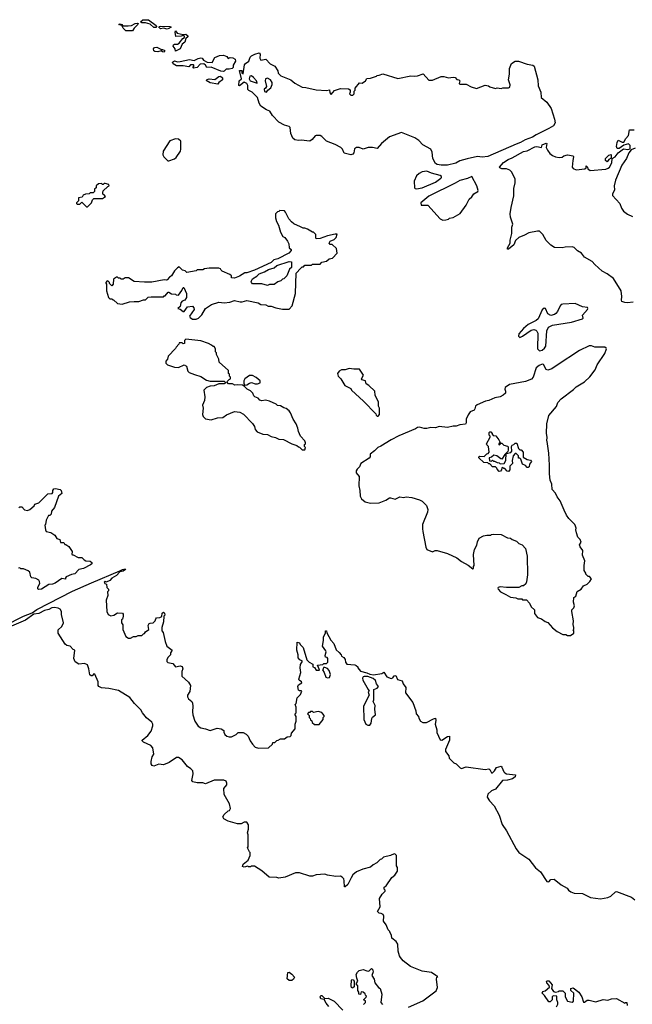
# Model space of a CAD drawing. Extents: x 2086813 to 2278017, y 548126 to 753336.
# Tile 385 of 461: x 2226553 to 2233084, y 648987 to 659486. Entities that reach past the tile are written whole.
import ezdxf

# ---------------------------------------------------------------- set-up
doc = ezdxf.new("R2010")
doc.units = 0

msp = doc.modelspace()

# ---------------------------------------------------------------- linework, layer by layer
at = {"layer": '0CON10XD'}
for points in [[(2228005, 659404), (2227985, 659404), (2227945, 659439), (2227895, 659453), (2227855, 659451), (2227843, 659465), (2227865, 659484), (2227925, 659486), (2228007, 659425), (2228013, 659415), (2228005, 659404)], [(2227755, 659368), (2227685, 659369), (2227658, 659395), (2227643, 659423), (2227610, 659435), (2227625, 659442), (2227642, 659435), (2227652, 659422), (2227709, 659421), (2227746, 659424), (2227785, 659446), (2227810, 659450), (2227817, 659445), (2227814, 659435), (2227773, 659397), (2227755, 659368)], [(2228125, 659386), (2228085, 659396), (2228055, 659389), (2228037, 659405), (2228042, 659415), (2228055, 659418), (2228154, 659414), (2228167, 659405), (2228145, 659392), (2228125, 659386)], [(2228215, 659150), (2228212, 659175), (2228188, 659205), (2228192, 659218), (2228203, 659227), (2228235, 659227), (2228254, 659236), (2228294, 659286), (2228310, 659295), (2228312, 659305), (2228305, 659320), (2228275, 659309), (2228218, 659308), (2228210, 659355), (2228215, 659368), (2228231, 659341), (2228295, 659328), (2228325, 659331), (2228347, 659315), (2228347, 659305), (2228326, 659284), (2228315, 659248), (2228287, 659225), (2228263, 659175), (2228215, 659150)], [(2228095, 659141), (2228075, 659142), (2228063, 659153), (2228025, 659142), (2227995, 659146), (2227983, 659155), (2227979, 659175), (2227989, 659191), (2228015, 659194), (2228065, 659168), (2228075, 659170), (2228095, 659162), (2228100, 659155), (2228095, 659141)], [(2228725, 658934), (2228697, 658937), (2228595, 658979), (2228550, 658975), (2228535, 659002), (2228515, 659016), (2228477, 659013), (2228445, 658978), (2228405, 658970), (2228400, 658975), (2228412, 658995), (2228406, 659006), (2228375, 659006), (2228355, 658983), (2228296, 658996), (2228225, 658994), (2228191, 659015), (2228181, 659035), (2228205, 659048), (2228235, 659038), (2228265, 659040), (2228365, 659060), (2228415, 659050), (2228455, 659074), (2228485, 659078), (2228498, 659075), (2228514, 659054), (2228552, 659032), (2228605, 659028), (2228635, 659082), (2228682, 659105), (2228725, 659109), (2228760, 659095), (2228775, 659072), (2228798, 659082), (2228825, 659080), (2228850, 659065), (2228854, 659045), (2228829, 659001), (2228828, 658975), (2228820, 658965), (2228788, 658958), (2228755, 658960), (2228735, 658937), (2228725, 658934)], [(2231115, 657935), (2231045, 657935), (2231005, 657942), (2230985, 657952), (2230958, 658005), (2230951, 658075), (2230935, 658104), (2230853, 658153), (2230807, 658197), (2230767, 658225), (2230625, 658284), (2230495, 658237), (2230412, 658165), (2230365, 658112), (2230315, 658123), (2230267, 658123), (2230215, 658106), (2230172, 658122), (2230145, 658125), (2230122, 658108), (2230114, 658065), (2230105, 658054), (2230085, 658046), (2230013, 658063), (2229994, 658105), (2229978, 658125), (2229916, 658156), (2229825, 658190), (2229775, 658240), (2229755, 658251), (2229715, 658253), (2229702, 658248), (2229671, 658209), (2229645, 658191), (2229555, 658201), (2229525, 658199), (2229485, 658204), (2229465, 658222), (2229444, 658274), (2229438, 658335), (2229425, 658348), (2229375, 658361), (2229317, 658395), (2229250, 658465), (2229221, 658511), (2229185, 658526), (2229124, 658565), (2229107, 658595), (2229088, 658658), (2229033, 658713), (2228995, 658731), (2228985, 658742), (2228984, 658785), (2228975, 658807), (2228945, 658820), (2228895, 658780), (2228890, 658785), (2228893, 658835), (2228919, 658855), (2228898, 658945), (2228920, 658945), (2228922, 658915), (2228935, 658910), (2228951, 659005), (2228960, 659020), (2228998, 659045), (2229010, 659085), (2229025, 659100), (2229061, 659119), (2229105, 659132), (2229118, 659118), (2229113, 659075), (2229124, 659054), (2229177, 659067), (2229224, 659014), (2229275, 658992), (2229305, 658940), (2229310, 658915), (2229338, 658888), (2229444, 658846), (2229488, 658808), (2229565, 658766), (2229605, 658764), (2229715, 658737), (2229825, 658732), (2229857, 658737), (2229860, 658705), (2229875, 658690), (2229908, 658732), (2229975, 658752), (2230059, 658749), (2230077, 658737), (2230078, 658715), (2230070, 658695), (2230085, 658680), (2230105, 658680), (2230120, 658695), (2230120, 658725), (2230130, 658735), (2230130, 658755), (2230175, 658812), (2230205, 658810), (2230240, 658835), (2230255, 658858), (2230295, 658862), (2230356, 658884), (2230365, 658892), (2230386, 658894), (2230425, 658908), (2230585, 658860), (2230725, 658888), (2230765, 658883), (2230795, 658888), (2230855, 658908), (2230915, 658840), (2230955, 658842), (2231045, 658882), (2231075, 658882), (2231125, 658868), (2231175, 658872), (2231195, 658870), (2231215, 658850), (2231236, 658846), (2231247, 658835), (2231240, 658805), (2231245, 658800), (2231315, 658798), (2231365, 658772), (2231425, 658752), (2231515, 658788), (2231552, 658782), (2231565, 658770), (2231625, 658752), (2231645, 658758), (2231685, 658752), (2231705, 658760), (2231765, 658758), (2231780, 658765), (2231782, 658792), (2231764, 658845), (2231776, 658906), (2231774, 658965), (2231795, 659018), (2231835, 659043), (2231870, 659045), (2231965, 659011), (2232025, 659000), (2232039, 658989), (2232076, 658845), (2232081, 658781), (2232110, 658715), (2232112, 658655), (2232175, 658608), (2232218, 658538), (2232256, 658425), (2232262, 658385), (2232244, 658355), (2232196, 658325), (2232060, 658260), (2232022, 658235), (2231944, 658206), (2231892, 658175), (2231848, 658158), (2231545, 658026), (2231485, 658021), (2231435, 658026), (2231325, 658004), (2231245, 657980), (2231202, 657958), (2231115, 657935)], [(2228665, 658798), (2228585, 658813), (2228543, 658837), (2228552, 658848), (2228575, 658854), (2228635, 658850), (2228675, 658880), (2228695, 658883), (2228714, 658865), (2228717, 658845), (2228677, 658815), (2228665, 658798)], [(2229085, 658810), (2229077, 658835), (2229045, 658870), (2229025, 658888), (2229007, 658883), (2228999, 658855), (2229010, 658835), (2229085, 658810)], [(2229185, 658712), (2229198, 658735), (2229231, 658759), (2229244, 658796), (2229244, 658815), (2229226, 658846), (2229195, 658864), (2229174, 658856), (2229172, 658835), (2229184, 658775), (2229174, 658756), (2229158, 658745), (2229165, 658720), (2229185, 658712)], [(2233034, 656466), (2233005, 656470), (2232973, 656483), (2232968, 656495), (2232974, 656535), (2232965, 656595), (2232883, 656725), (2232815, 656775), (2232763, 656803), (2232684, 656875), (2232655, 656909), (2232575, 656953), (2232542, 656995), (2232501, 657021), (2232465, 657057), (2232445, 657063), (2232368, 657062), (2232335, 657053), (2232255, 657058), (2232215, 657082), (2232165, 657131), (2232130, 657195), (2232095, 657230), (2232075, 657232), (2231980, 657215), (2231935, 657188), (2231876, 657164), (2231840, 657130), (2231821, 657085), (2231765, 657040), (2231755, 657040), (2231754, 657055), (2231781, 657105), (2231782, 657135), (2231799, 657205), (2231801, 657275), (2231810, 657305), (2231785, 657380), (2231784, 657415), (2231792, 657485), (2231823, 657607), (2231821, 657685), (2231835, 657745), (2231837, 657785), (2231799, 657859), (2231780, 657880), (2231745, 657895), (2231693, 657895), (2231671, 657905), (2231669, 657915), (2231712, 657965), (2231761, 657995), (2231805, 658013), (2231925, 658079), (2231965, 658089), (2232045, 658130), (2232067, 658135), (2232117, 658123), (2232125, 658151), (2232165, 658171), (2232174, 658165), (2232166, 658125), (2232179, 658095), (2232205, 658060), (2232235, 658039), (2232265, 658023), (2232305, 658018), (2232335, 658021), (2232356, 658034), (2232395, 658044), (2232455, 658036), (2232459, 658025), (2232449, 657985), (2232444, 657915), (2232455, 657898), (2232485, 657885), (2232580, 657895), (2232592, 657905), (2232592, 657928), (2232607, 657915), (2232612, 657895), (2232635, 657878), (2232803, 657893), (2232828, 657902), (2232842, 657915), (2232865, 657961), (2232870, 658005), (2232901, 658025), (2232932, 658068), (2232992, 658108), (2233038, 658102), (2233060, 658110), (2233060, 658145), (2233045, 658161), (2232995, 658148), (2232945, 658114), (2232922, 658112), (2232917, 658135), (2232924, 658176), (2232935, 658200), (2232975, 658180), (2232995, 658180), (2233015, 658220), (2233045, 658250), (2233055, 658310), (2233105, 658310)], [(2228145, 657980), (2228205, 658002), (2228220, 658015), (2228267, 658083), (2228272, 658105), (2228272, 658192), (2228245, 658212), (2228214, 658216), (2228154, 658196), (2228082, 658085), (2228080, 658045), (2228090, 658025), (2228132, 657982), (2228145, 657980)], [(2233115, 658116), (2233072, 658098), (2233049, 658065), (2233024, 658005), (2232974, 657935), (2232905, 657775), (2232890, 657715), (2232893, 657673), (2232874, 657626), (2232875, 657610), (2232950, 657525), (2232970, 657475), (2232992, 657445), (2233032, 657412), (2233086, 657386)], [(2232815, 657970), (2232800, 657985), (2232800, 658005), (2232835, 658040), (2232858, 658048), (2232860, 658010), (2232833, 657997), (2232815, 657970)], [(2230785, 657684), (2230844, 657695), (2230985, 657755), (2231042, 657795), (2231052, 657805), (2231051, 657815), (2231035, 657826), (2230945, 657850), (2230895, 657870), (2230845, 657863), (2230812, 657845), (2230785, 657820), (2230760, 657765), (2230763, 657693), (2230770, 657685), (2230785, 657684)], [(2231065, 657350), (2231095, 657352), (2231125, 657360), (2231135, 657370), (2231175, 657378), (2231249, 657421), (2231315, 657508), (2231345, 657573), (2231374, 657596), (2231395, 657630), (2231439, 657655), (2231441, 657665), (2231427, 657715), (2231375, 657814), (2231327, 657793), (2231245, 657772), (2231197, 657743), (2230915, 657606), (2230830, 657535), (2230835, 657510), (2230905, 657510), (2231035, 657362), (2231065, 657350)], [(2227265, 657490), (2227275, 657492), (2227320, 657535), (2227330, 657565), (2227342, 657578), (2227435, 657580), (2227468, 657602), (2227455, 657620), (2227440, 657625), (2227438, 657645), (2227445, 657660), (2227492, 657708), (2227506, 657714), (2227505, 657728), (2227465, 657740), (2227455, 657740), (2227445, 657730), (2227435, 657730), (2227425, 657740), (2227393, 657737), (2227370, 657715), (2227370, 657695), (2227352, 657678), (2227350, 657655), (2227335, 657640), (2227305, 657640), (2227295, 657630), (2227254, 657626), (2227230, 657615), (2227218, 657592), (2227182, 657588), (2227180, 657555), (2227160, 657535), (2227160, 657525), (2227165, 657520), (2227195, 657520), (2227215, 657540), (2227265, 657490)], [(2228435, 656292), (2228460, 656305), (2228495, 656340), (2228535, 656408), (2228599, 656451), (2228675, 656473), (2228735, 656467), (2228795, 656473), (2228845, 656492), (2228905, 656478), (2228925, 656478), (2228975, 656492), (2229097, 656467), (2229125, 656450), (2229177, 656447), (2229203, 656433), (2229235, 656430), (2229285, 656412), (2229355, 656400), (2229425, 656400), (2229458, 656435), (2229493, 656567), (2229500, 656785), (2229552, 656838), (2229565, 656850), (2229578, 656852), (2229595, 656870), (2229665, 656870), (2229675, 656880), (2229755, 656880), (2229775, 656900), (2229825, 656910), (2229853, 656937), (2229887, 656943), (2229938, 656995), (2229930, 657045), (2229885, 657090), (2229865, 657090), (2229852, 657105), (2229864, 657126), (2229906, 657144), (2229928, 657165), (2229938, 657198), (2229915, 657200), (2229835, 657181), (2229755, 657153), (2229715, 657150), (2229710, 657155), (2229710, 657195), (2229685, 657220), (2229675, 657220), (2229622, 657252), (2229595, 657262), (2229575, 657262), (2229547, 657277), (2229475, 657310), (2229451, 657331), (2229423, 657363), (2229388, 657435), (2229375, 657448), (2229325, 657450), (2229315, 657440), (2229302, 657438), (2229280, 657415), (2229280, 657375), (2229292, 657335), (2229312, 657295), (2229335, 657220), (2229360, 657175), (2229380, 657165), (2229410, 657125), (2229422, 657095), (2229428, 657055), (2229447, 657037), (2229447, 657025), (2229422, 656998), (2229305, 656936), (2229262, 656925), (2229233, 656897), (2229055, 656816), (2228975, 656788), (2228954, 656786), (2228895, 656750), (2228845, 656731), (2228813, 656733), (2228810, 656755), (2228795, 656770), (2228713, 656803), (2228700, 656815), (2228695, 656830), (2228675, 656838), (2228575, 656838), (2228525, 656830), (2228505, 656820), (2228445, 656818), (2228435, 656810), (2228335, 656790), (2228317, 656807), (2228290, 656815), (2228255, 656850), (2228235, 656840), (2228205, 656810), (2228172, 656755), (2228151, 656739), (2228125, 656712), (2228115, 656710), (2228095, 656712), (2227963, 656687), (2227885, 656687), (2227773, 656693), (2227712, 656732), (2227678, 656732), (2227655, 656720), (2227635, 656720), (2227625, 656730), (2227605, 656730), (2227595, 656740), (2227585, 656740), (2227552, 656718), (2227550, 656665), (2227535, 656650), (2227512, 656672), (2227510, 656685), (2227498, 656698), (2227485, 656700), (2227470, 656685), (2227470, 656675), (2227480, 656665), (2227480, 656595), (2227500, 656525), (2227515, 656510), (2227535, 656510), (2227545, 656500), (2227555, 656500), (2227595, 656460), (2227645, 656452), (2227724, 656476), (2227775, 656482), (2227825, 656480), (2227875, 656498), (2227895, 656498), (2227924, 656526), (2227955, 656532), (2228085, 656530), (2228095, 656540), (2228105, 656540), (2228135, 656580), (2228145, 656580), (2228173, 656563), (2228215, 656560), (2228223, 656553), (2228245, 656550), (2228281, 656599), (2228295, 656630), (2228305, 656630), (2228330, 656565), (2228333, 656525), (2228315, 656497), (2228284, 656486), (2228272, 656468), (2228263, 656427), (2228240, 656405), (2228265, 656399), (2228295, 656374), (2228306, 656374), (2228344, 656426), (2228395, 656432), (2228410, 656415), (2228413, 656395), (2228362, 656325), (2228371, 656311), (2228395, 656292), (2228435, 656292)], [(2229195, 656652), (2229135, 656668), (2229035, 656670), (2229023, 656683), (2229022, 656695), (2229037, 656723), (2229080, 656750), (2229106, 656775), (2229165, 656799), (2229205, 656822), (2229265, 656841), (2229295, 656866), (2229425, 656907), (2229450, 656905), (2229450, 656845), (2229430, 656825), (2229400, 656755), (2229368, 656722), (2229355, 656720), (2229337, 656703), (2229305, 656690), (2229265, 656662), (2229218, 656662), (2229195, 656652)], [(2232095, 655956), (2232125, 655964), (2232150, 655985), (2232164, 656006), (2232175, 656167), (2232192, 656208), (2232235, 656228), (2232435, 656262), (2232554, 656295), (2232560, 656305), (2232553, 656335), (2232607, 656395), (2232611, 656405), (2232606, 656416), (2232555, 656424), (2232475, 656460), (2232345, 656453), (2232325, 656448), (2232314, 656436), (2232287, 656375), (2232270, 656355), (2232255, 656343), (2232215, 656333), (2232185, 656349), (2232159, 656405), (2232145, 656411), (2232125, 656394), (2232080, 656295), (2232061, 656279), (2231976, 656235), (2231924, 656195), (2231874, 656135), (2231872, 656112), (2231885, 656097), (2231915, 656112), (2232005, 656175), (2232035, 656181), (2232055, 656176), (2232068, 656165), (2232076, 656145), (2232074, 655975), (2232095, 655956)], [(2233095, 656474), (2233034, 656466)], [(2229595, 654900), (2229600, 654925), (2229590, 654935), (2229590, 654955), (2229600, 654965), (2229600, 654975), (2229593, 654995), (2229548, 655045), (2229524, 655094), (2229519, 655129), (2229500, 655175), (2229470, 655225), (2229442, 655295), (2229426, 655316), (2229395, 655340), (2229368, 655348), (2229335, 655370), (2229303, 655373), (2229287, 655387), (2229215, 655420), (2229175, 655428), (2229135, 655422), (2229115, 655430), (2229095, 655450), (2229060, 655465), (2229050, 655475), (2229040, 655505), (2229015, 655530), (2228980, 655545), (2228945, 655580), (2228928, 655588), (2228875, 655592), (2228848, 655588), (2228823, 655603), (2228780, 655605), (2228760, 655625), (2228785, 655650), (2228800, 655655), (2228800, 655675), (2228790, 655685), (2228790, 655705), (2228780, 655715), (2228780, 655745), (2228680, 655835), (2228677, 655867), (2228650, 655915), (2228650, 655935), (2228640, 655945), (2228640, 655975), (2228625, 656000), (2228615, 656000), (2228600, 656015), (2228565, 656032), (2228485, 656062), (2228325, 656078), (2228312, 656065), (2228310, 656035), (2228295, 656030), (2228285, 656040), (2228255, 656040), (2228250, 656025), (2228220, 655995), (2228215, 655980), (2228135, 655900), (2228130, 655865), (2228110, 655845), (2228110, 655825), (2228130, 655805), (2228205, 655782), (2228245, 655778), (2228306, 655806), (2228331, 655791), (2228345, 655740), (2228360, 655725), (2228418, 655702), (2228485, 655680), (2228545, 655642), (2228585, 655632), (2228735, 655630), (2228750, 655615), (2228735, 655602), (2228678, 655602), (2228625, 655582), (2228583, 655577), (2228545, 655563), (2228518, 655535), (2228528, 655465), (2228522, 655425), (2228502, 655375), (2228508, 655345), (2228502, 655275), (2228510, 655255), (2228535, 655230), (2228595, 655218), (2228661, 655239), (2228720, 655245), (2228759, 655271), (2228845, 655308), (2228902, 655302), (2228939, 655279), (2229035, 655180), (2229055, 655150), (2229062, 655115), (2229085, 655093), (2229145, 655068), (2229195, 655062), (2229235, 655042), (2229282, 655032), (2229315, 655013), (2229365, 655008), (2229455, 654962), (2229507, 654947), (2229525, 654930), (2229538, 654928), (2229565, 654900), (2229595, 654900)], [(2232425, 652920), (2232460, 652945), (2232460, 652965), (2232450, 652975), (2232460, 652985), (2232462, 653005), (2232453, 653037), (2232458, 653075), (2232438, 653175), (2232440, 653195), (2232460, 653215), (2232468, 653235), (2232458, 653275), (2232462, 653325), (2232482, 653338), (2232495, 653390), (2232540, 653415), (2232565, 653450), (2232605, 653468), (2232632, 653495), (2232648, 653525), (2232628, 653548), (2232615, 653550), (2232590, 653575), (2232590, 653585), (2232573, 653613), (2232570, 653665), (2232578, 653715), (2232552, 653775), (2232558, 653825), (2232528, 653865), (2232520, 653885), (2232540, 653915), (2232530, 653945), (2232505, 653970), (2232488, 654015), (2232482, 654045), (2232487, 654065), (2232480, 654085), (2232470, 654105), (2232408, 654168), (2232384, 654204), (2232357, 654255), (2232317, 654355), (2232285, 654398), (2232266, 654436), (2232230, 654475), (2232228, 654535), (2232209, 654575), (2232200, 654645), (2232203, 654735), (2232196, 654864), (2232177, 654987), (2232172, 654995), (2232178, 655035), (2232170, 655075), (2232172, 655175), (2232195, 655267), (2232275, 655360), (2232290, 655405), (2232325, 655444), (2232458, 655542), (2232485, 655571), (2232575, 655625), (2232633, 655677), (2232687, 655753), (2232709, 655805), (2232793, 655925), (2232809, 655975), (2232807, 655985), (2232790, 655995), (2232686, 655996), (2232650, 656010), (2232625, 656007), (2232523, 655957), (2232285, 655803), (2232225, 655763), (2232185, 655748), (2232165, 655755), (2232139, 655809), (2232125, 655812), (2232090, 655800), (2232060, 655775), (2232029, 655675), (2232008, 655652), (2231945, 655628), (2231774, 655596), (2231728, 655565), (2231724, 655545), (2231733, 655525), (2231731, 655505), (2231707, 655483), (2231674, 655466), (2231620, 655455), (2231555, 655427), (2231521, 655419), (2231431, 655379), (2231412, 655365), (2231407, 655335), (2231398, 655322), (2231357, 655303), (2231336, 655274), (2231314, 655226), (2231313, 655187), (2231305, 655172), (2231244, 655166), (2231205, 655152), (2231175, 655152), (2231113, 655137), (2231025, 655147), (2230985, 655133), (2230935, 655138), (2230895, 655127), (2230865, 655127), (2230815, 655142), (2230795, 655139), (2230772, 655125), (2230595, 655048), (2230512, 655005), (2230405, 654937), (2230372, 654925), (2230335, 654888), (2230290, 654855), (2230290, 654825), (2230279, 654811), (2230192, 654755), (2230175, 654720), (2230150, 654695), (2230140, 654675), (2230140, 654655), (2230172, 654615), (2230168, 654515), (2230180, 654465), (2230182, 654405), (2230197, 654377), (2230236, 654346), (2230295, 654330), (2230386, 654334), (2230458, 654362), (2230495, 654386), (2230508, 654388), (2230555, 654373), (2230605, 654398), (2230645, 654390), (2230675, 654398), (2230735, 654392), (2230815, 654368), (2230843, 654353), (2230892, 654305), (2230903, 654265), (2230900, 654235), (2230847, 654105), (2230846, 654056), (2230853, 654027), (2230882, 653862), (2230895, 653838), (2230955, 653812), (2230983, 653827), (2231003, 653827), (2231115, 653793), (2231215, 653747), (2231265, 653708), (2231335, 653670), (2231385, 653632), (2231390, 653635), (2231390, 653655), (2231400, 653665), (2231392, 653785), (2231403, 653837), (2231427, 653883), (2231433, 653917), (2231453, 653957), (2231498, 653982), (2231535, 653990), (2231575, 653990), (2231583, 653997), (2231605, 654000), (2231685, 653998), (2231755, 653962), (2231787, 653957), (2231803, 653943), (2231850, 653925), (2231875, 653902), (2231910, 653885), (2231947, 653847), (2231963, 653765), (2231967, 653565), (2231958, 653492), (2231948, 653472), (2231925, 653450), (2231905, 653450), (2231875, 653432), (2231745, 653430), (2231675, 653438), (2231655, 653430), (2231650, 653425), (2231653, 653413), (2231680, 653385), (2231735, 653358), (2231785, 653330), (2231842, 653322), (2231865, 653310), (2231905, 653310), (2231915, 653300), (2231955, 653300), (2231990, 653265), (2232007, 653227), (2232040, 653195), (2232040, 653155), (2232075, 653112), (2232117, 653097), (2232155, 653070), (2232185, 653058), (2232232, 653002), (2232285, 652962), (2232345, 652932), (2232375, 652932), (2232395, 652920), (2232425, 652920)], [(2228955, 655590), (2228975, 655592), (2229005, 655612), (2229024, 655616), (2229064, 655604), (2229087, 655603), (2229117, 655613), (2229117, 655635), (2229075, 655672), (2229035, 655692), (2229005, 655692), (2228954, 655656), (2228944, 655636), (2228942, 655602), (2228955, 655590)], [(2230375, 655260), (2230390, 655275), (2230390, 655345), (2230380, 655365), (2230377, 655407), (2230343, 655483), (2230338, 655525), (2230276, 655586), (2230248, 655605), (2230240, 655635), (2230200, 655645), (2230198, 655655), (2230220, 655695), (2230175, 655760), (2230115, 655759), (2230065, 655768), (2230025, 655751), (2229985, 655752), (2229961, 655739), (2229943, 655715), (2229950, 655685), (2229976, 655656), (2230020, 655585), (2230082, 655555), (2230092, 655535), (2230219, 655419), (2230350, 655285), (2230355, 655270), (2230365, 655260), (2230375, 655260)], [(2231765, 654670), (2231752, 654672), (2231725, 654700), (2231715, 654700), (2231705, 654710), (2231692, 654708), (2231690, 654685), (2231678, 654672), (2231665, 654670), (2231642, 654692), (2231640, 654705), (2231625, 654720), (2231595, 654720), (2231565, 654750), (2231555, 654750), (2231545, 654760), (2231500, 654765), (2231450, 654815), (2231450, 654825), (2231458, 654832), (2231505, 654830), (2231532, 654858), (2231548, 654862), (2231560, 654875), (2231550, 654935), (2231532, 654952), (2231530, 654965), (2231570, 655035), (2231570, 655045), (2231560, 655055), (2231560, 655085), (2231565, 655090), (2231575, 655090), (2231590, 655075), (2231590, 655065), (2231602, 655052), (2231628, 655048), (2231662, 655005), (2231680, 654970), (2231665, 654970), (2231660, 654965), (2231662, 654952), (2231678, 654962), (2231680, 654970), (2231695, 654970), (2231715, 654950), (2231755, 654940), (2231762, 654932), (2231762, 654895), (2231758, 654882), (2231725, 654850), (2231695, 654800), (2231682, 654802), (2231640, 654835), (2231608, 654842), (2231585, 654820), (2231560, 654815), (2231562, 654782), (2231585, 654780), (2231595, 654790), (2231605, 654780), (2231615, 654780), (2231643, 654763), (2231665, 654760), (2231675, 654750), (2231718, 654752), (2231736, 654784), (2231740, 654860), (2231788, 654872), (2231800, 654885), (2231798, 654935), (2231805, 654950), (2231820, 654955), (2231835, 654970), (2231855, 654970), (2231872, 654912), (2231885, 654900), (2231898, 654898), (2231920, 654875), (2231922, 654822), (2231965, 654797), (2231998, 654788), (2232010, 654775), (2231990, 654745), (2231985, 654720), (2231975, 654710), (2231965, 654710), (2231945, 654732), (2231915, 654748), (2231895, 654800), (2231885, 654810), (2231872, 654812), (2231870, 654835), (2231845, 654860), (2231835, 654860), (2231813, 654837), (2231804, 654784), (2231807, 654753), (2231780, 654725), (2231780, 654685), (2231765, 654670)], [(2226545, 654280), (2226555, 654290), (2226575, 654290), (2226605, 654260), (2226635, 654253), (2226660, 654265), (2226706, 654304), (2226715, 654320), (2226758, 654335), (2226855, 654430), (2226900, 654435), (2226907, 654443), (2226907, 654465), (2226916, 654484), (2226935, 654486), (2226986, 654476), (2226996, 654466), (2227002, 654435), (2226966, 654404), (2226926, 654284), (2226894, 654246), (2226888, 654212), (2226875, 654200), (2226862, 654198), (2226835, 654150), (2226830, 654105), (2226820, 654095), (2226828, 654045), (2226835, 654030), (2226885, 654018), (2226929, 653989), (2226950, 653955), (2226982, 653945), (2226990, 653910), (2227025, 653910), (2227035, 653890), (2227045, 653890), (2227079, 653869), (2227112, 653815), (2227110, 653785), (2227115, 653780), (2227125, 653780), (2227175, 653752), (2227215, 653750), (2227240, 653725), (2227260, 653715), (2227305, 653712), (2227321, 653699), (2227321, 653685), (2227308, 653672), (2227235, 653634), (2227185, 653622), (2227141, 653579), (2227105, 653570), (2227050, 653545), (2227041, 653535), (2227040, 653520), (2227004, 653526), (2226932, 653478), (2226902, 653468), (2226865, 653464), (2226785, 653415), (2226755, 653409)], [(2226192, 652925), (2226595, 653127), (2226687, 653163), (2226735, 653197), (2227115, 653393), (2227319, 653481), (2227622, 653608), (2227650, 653625), (2227679, 653629), (2227682, 653625), (2227657, 653605), (2227621, 653599), (2227585, 653561), (2227535, 653530), (2227514, 653506), (2227475, 653490), (2227465, 653497), (2227455, 653490), (2227460, 653475), (2227478, 653468), (2227482, 653432), (2227500, 653415), (2227500, 653395), (2227490, 653385), (2227492, 653345), (2227476, 653295), (2227483, 653177), (2227498, 653145), (2227525, 653128), (2227558, 653135), (2227595, 653160), (2227649, 653159), (2227656, 653146), (2227657, 653125), (2227648, 653095), (2227638, 653085), (2227638, 653055), (2227652, 653032), (2227652, 652985), (2227685, 652910), (2227715, 652890), (2227735, 652890), (2227765, 652910), (2227795, 652910), (2227815, 652920), (2227855, 652920), (2227873, 652937), (2227885, 652940), (2227895, 652960), (2227930, 652985), (2227922, 653025), (2227934, 653046), (2227945, 653052), (2227976, 653054), (2227998, 653075), (2228003, 653097), (2228013, 653107), (2228049, 653111), (2228069, 653121), (2228073, 653157), (2228085, 653170), (2228097, 653157), (2228100, 653135), (2228090, 653125), (2228088, 653065), (2228068, 653005), (2228068, 652968), (2228082, 652952), (2228103, 652855), (2228122, 652805), (2228178, 652765), (2228162, 652735), (2228160, 652715), (2228135, 652690), (2228122, 652665), (2228123, 652643), (2228133, 652633), (2228185, 652620), (2228214, 652584), (2228265, 652596), (2228285, 652590), (2228292, 652565), (2228282, 652535), (2228282, 652485), (2228353, 652423), (2228373, 652385), (2228366, 652324), (2228342, 652285), (2228343, 652265), (2228352, 652245), (2228390, 652215), (2228397, 652197), (2228400, 652165), (2228394, 652105), (2228400, 652075), (2228422, 652005), (2228455, 651954), (2228485, 651936), (2228536, 651926), (2228585, 651908), (2228657, 651933), (2228700, 651925), (2228728, 651905), (2228728, 651888), (2228740, 651865), (2228760, 651845), (2228785, 651838), (2228812, 651838), (2228860, 651865), (2228884, 651886), (2228936, 651886), (2228969, 651869), (2228990, 651845), (2229010, 651795), (2229035, 651760), (2229065, 651730), (2229098, 651718), (2229207, 651723), (2229248, 651762), (2229252, 651778), (2229275, 651780), (2229295, 651800), (2229310, 651805)], [(2226755, 653409), (2226746, 653416), (2226748, 653435), (2226767, 653475), (2226766, 653496), (2226759, 653509), (2226725, 653528), (2226684, 653534), (2226672, 653545), (2226660, 653595), (2226645, 653610), (2226595, 653630), (2226565, 653630), (2226555, 653640), (2226542, 653638)], [(2230700, 648955), (2230850, 649025), (2230995, 649130), (2231008, 649165), (2230998, 649255), (2231000, 649275), (2231010, 649285), (2230990, 649295), (2230945, 649326), (2230845, 649339), (2230721, 649391), (2230642, 649452), (2230612, 649485), (2230604, 649504), (2230590, 649555), (2230585, 649630), (2230566, 649656), (2230522, 649692), (2230518, 649725), (2230500, 649755), (2230500, 649765), (2230482, 649782), (2230460, 649835), (2230432, 649875), (2230436, 649926), (2230430, 649945), (2230407, 649957), (2230385, 649958), (2230368, 649975), (2230398, 650025), (2230388, 650115), (2230417, 650163), (2230448, 650195), (2230450, 650205), (2230440, 650215), (2230440, 650235), (2230459, 650251), (2230522, 650338), (2230552, 650365), (2230580, 650405), (2230580, 650445), (2230570, 650465), (2230570, 650575), (2230558, 650588), (2230545, 650590), (2230507, 650573), (2230433, 650557), (2230410, 650535), (2230395, 650530), (2230360, 650495), (2230320, 650475), (2230295, 650450), (2230213, 650427), (2230145, 650398), (2230105, 650367), (2230088, 650335), (2230051, 650265), (2230025, 650240), (2230015, 650240), (2230014, 650304), (2230008, 650325), (2229993, 650343), (2229975, 650352), (2229925, 650350), (2229835, 650363), (2229805, 650373), (2229715, 650368), (2229675, 650352), (2229645, 650352), (2229535, 650388), (2229495, 650388), (2229385, 650342), (2229315, 650332), (2229295, 650340), (2229213, 650343), (2229135, 650410), (2229055, 650460), (2229025, 650460), (2229015, 650452), (2228993, 650453), (2228985, 650460), (2228945, 650450), (2228928, 650455), (2228935, 650480), (2228990, 650525), (2229010, 650575), (2229010, 650605), (2229002, 650612), (2228982, 650655), (2228988, 650665), (2228988, 650795), (2228982, 650815), (2228992, 650855), (2228992, 650902), (2228975, 650930), (2228945, 650928), (2228915, 650912), (2228875, 650912), (2228775, 650940), (2228728, 650965), (2228720, 650985), (2228735, 651010), (2228775, 651050), (2228790, 651055), (2228802, 651075), (2228790, 651125), (2228734, 651224), (2228731, 651289), (2228761, 651329), (2228763, 651345), (2228753, 651365), (2228728, 651378), (2228625, 651376), (2228535, 651337), (2228505, 651347), (2228447, 651347), (2228398, 651358), (2228388, 651375), (2228403, 651445), (2228400, 651475), (2228379, 651499), (2228342, 651522), (2228287, 651595), (2228245, 651619), (2228225, 651617), (2228146, 651564), (2228085, 651541), (2228036, 651546), (2227985, 651527), (2227965, 651532), (2227955, 651550), (2227954, 651576), (2227967, 651625), (2227982, 651655), (2227972, 651722), (2227950, 651745), (2227874, 651784), (2227860, 651795), (2227858, 651805), (2227918, 651852), (2227955, 651898), (2227973, 651955), (2227972, 651975), (2227962, 651995), (2227905, 652042), (2227862, 652095), (2227845, 652128), (2227778, 652195), (2227728, 652258), (2227605, 652333), (2227505, 652356), (2227425, 652363), (2227398, 652375), (2227390, 652385), (2227390, 652425), (2227356, 652506), (2227345, 652510), (2227325, 652490), (2227315, 652490), (2227302, 652502), (2227292, 652565), (2227275, 652607), (2227245, 652620), (2227184, 652614), (2227145, 652640), (2227130, 652675), (2227140, 652765), (2227125, 652770), (2227090, 652805), (2227055, 652812), (2227037, 652827), (2226962, 652945), (2226965, 652980), (2227002, 653015), (2227020, 653055), (2226998, 653145), (2226998, 653175), (2226985, 653200), (2226965, 653212), (2226925, 653218), (2226895, 653214), (2226864, 653196), (2226817, 653185), (2226756, 653154), (2226704, 653146), (2226616, 653084), (2226442, 653008)], [(2229310, 651805), (2229335, 651818), (2229375, 651818), (2229405, 651840), (2229437, 651843), (2229447, 651853), (2229452, 651878), (2229490, 651925), (2229490, 651975), (2229500, 652005), (2229500, 652055), (2229490, 652075), (2229490, 652085), (2229500, 652095), (2229500, 652155), (2229490, 652185), (2229500, 652195), (2229510, 652255), (2229548, 652292), (2229560, 652325), (2229555, 652330), (2229535, 652328), (2229525, 652338), (2229518, 652375), (2229525, 652393), (2229560, 652415), (2229556, 652426), (2229533, 652443), (2229529, 652455), (2229550, 652525), (2229544, 652576), (2229548, 652612), (2229570, 652645), (2229539, 652659), (2229523, 652683), (2229522, 652715), (2229508, 652765), (2229512, 652848), (2229535, 652840), (2229542, 652822), (2229575, 652790), (2229615, 652660), (2229640, 652635), (2229680, 652615), (2229680, 652585), (2229698, 652578), (2229715, 652550), (2229745, 652550), (2229750, 652555), (2229730, 652605), (2229785, 652610), (2229795, 652620), (2229825, 652622), (2229838, 652635), (2229838, 652675), (2229830, 652685), (2229815, 652690), (2229809, 652705), (2229820, 652745), (2229817, 652755), (2229780, 652805), (2229792, 652865), (2229793, 652905), (2229812, 652945), (2229815, 652970), (2229825, 652970), (2229828, 652948), (2229869, 652869), (2229902, 652835), (2229927, 652767), (2229959, 652739), (2229980, 652715), (2229985, 652700), (2230008, 652685), (2230022, 652665), (2230028, 652635), (2230042, 652615), (2230125, 652608), (2230141, 652601), (2230160, 652585), (2230160, 652575), (2230185, 652538), (2230255, 652522), (2230285, 652508), (2230325, 652502), (2230415, 652513), (2230435, 652530), (2230469, 652479), (2230515, 652461), (2230532, 652468), (2230545, 652490), (2230565, 652492), (2230580, 652450), (2230632, 652435), (2230640, 652405), (2230670, 652365), (2230668, 652308), (2230743, 652205), (2230777, 652115), (2230780, 652085), (2230806, 652056), (2230808, 652038), (2230828, 652005), (2230851, 651991), (2230889, 651991), (2230965, 652031), (2230987, 652037), (2230991, 652015), (2230984, 651975), (2231002, 651915), (2231000, 651885), (2231037, 651807), (2231055, 651802), (2231115, 651843), (2231137, 651847), (2231137, 651803), (2231093, 651703), (2231093, 651683), (2231130, 651635), (2231132, 651612), (2231181, 651561), (2231205, 651550), (2231248, 651508), (2231265, 651502), (2231315, 651518), (2231515, 651490), (2231555, 651497), (2231565, 651490), (2231585, 651456), (2231595, 651456), (2231616, 651475), (2231635, 651512), (2231685, 651528), (2231695, 651517), (2231714, 651465), (2231725, 651454), (2231745, 651446), (2231840, 651435), (2231835, 651412), (2231807, 651393), (2231753, 651377), (2231700, 651375), (2231625, 651282), (2231585, 651262), (2231545, 651228), (2231537, 651197), (2231563, 651155), (2231612, 651105), (2231664, 651004), (2231697, 650905), (2231745, 650838), (2231847, 650645), (2231876, 650606), (2231983, 650533), (2232053, 650443), (2232105, 650398), (2232173, 650295), (2232195, 650292), (2232215, 650318), (2232252, 650322), (2232325, 650260), (2232390, 650225), (2232404, 650204), (2232430, 650185), (2232465, 650173), (2232555, 650169), (2232640, 650125), (2232745, 650112), (2232825, 650126), (2232855, 650141), (2232905, 650186), (2232915, 650189), (2233075, 650130), (2233112, 650102)], [(2229835, 652468), (2229855, 652473), (2229866, 652505), (2229853, 652545), (2229835, 652568), (2229805, 652580), (2229792, 652578), (2229790, 652565), (2229780, 652555), (2229800, 652525), (2229818, 652475), (2229835, 652468)], [(2230265, 651962), (2230285, 651963), (2230302, 651985), (2230308, 652035), (2230315, 652050), (2230348, 652075), (2230338, 652135), (2230342, 652172), (2230320, 652215), (2230328, 652235), (2230330, 652345), (2230365, 652358), (2230377, 652375), (2230358, 652405), (2230345, 652440), (2230321, 652461), (2230265, 652482), (2230227, 652483), (2230215, 652480), (2230208, 652465), (2230212, 652445), (2230270, 652345), (2230278, 652325), (2230270, 652315), (2230278, 652285), (2230220, 652165), (2230222, 652025), (2230245, 651973), (2230265, 651962)], [(2229745, 651970), (2229790, 652025), (2229790, 652045), (2229800, 652055), (2229800, 652065), (2229786, 652086), (2229775, 652098), (2229735, 652110), (2229685, 652100), (2229675, 652110), (2229655, 652110), (2229645, 652100), (2229632, 652098), (2229620, 652085), (2229638, 652068), (2229640, 652045), (2229650, 652035), (2229652, 652022), (2229668, 652008), (2229672, 651992), (2229695, 651970), (2229745, 651970)], [(2229425, 649241), (2229405, 649260), (2229413, 649327), (2229425, 649328), (2229455, 649308), (2229482, 649275), (2229473, 649255), (2229455, 649242), (2229425, 649241)], [(2230220, 648985), (2230240, 649005), (2230240, 649025), (2230220, 649035), (2230248, 649062), (2230250, 649075), (2230240, 649085), (2230238, 649098), (2230215, 649118), (2230195, 649120), (2230185, 649090), (2230170, 649095), (2230170, 649115), (2230160, 649135), (2230160, 649185), (2230140, 649205), (2230160, 649235), (2230148, 649265), (2230142, 649305), (2230155, 649330), (2230173, 649347), (2230215, 649358), (2230255, 649343), (2230275, 649342), (2230305, 649368), (2230315, 649360), (2230320, 649335), (2230308, 649295), (2230332, 649255), (2230340, 649215), (2230377, 649167), (2230398, 649155), (2230413, 649095), (2230402, 649005), (2230420, 648985)], [(2230095, 649160), (2230090, 649165), (2230088, 649185), (2230090, 649245), (2230095, 649250), (2230108, 649248), (2230120, 649235), (2230120, 649175), (2230105, 649162), (2230095, 649160)], [(2232275, 648960), (2232292, 648988), (2232292, 649005), (2232280, 649035), (2232280, 649075), (2232242, 649078), (2232230, 649065), (2232230, 649035), (2232210, 649015), (2232195, 649014), (2232150, 649080), (2232123, 649105), (2232130, 649125), (2232155, 649130), (2232202, 649168), (2232197, 649187), (2232172, 649215), (2232171, 649229), (2232177, 649237), (2232196, 649236), (2232230, 649195), (2232222, 649155), (2232245, 649122), (2232265, 649118), (2232298, 649122), (2232305, 649130), (2232345, 649130), (2232370, 649105), (2232368, 649065), (2232395, 649020), (2232445, 649010), (2232458, 649022), (2232460, 649105), (2232430, 649135), (2232430, 649155), (2232455, 649162), (2232516, 649115), (2232546, 649065), (2232565, 649010), (2232575, 649010), (2232605, 649032), (2232625, 649032), (2232695, 649012), (2232775, 649039), (2232825, 649030), (2232864, 649046), (2232915, 649048), (2233005, 649000), (2233013, 649007), (2233027, 649007), (2233030, 648975)], [(2229848, 648965), (2229819, 648999), (2229798, 649038), (2229765, 649047), (2229756, 649065), (2229765, 649080), (2229775, 649080), (2229805, 649048), (2229843, 649053), (2229905, 649020), (2230000, 648925)]]:
    msp.add_lwpolyline(points, dxfattribs=at)

doc.saveas('drawing.dxf')
